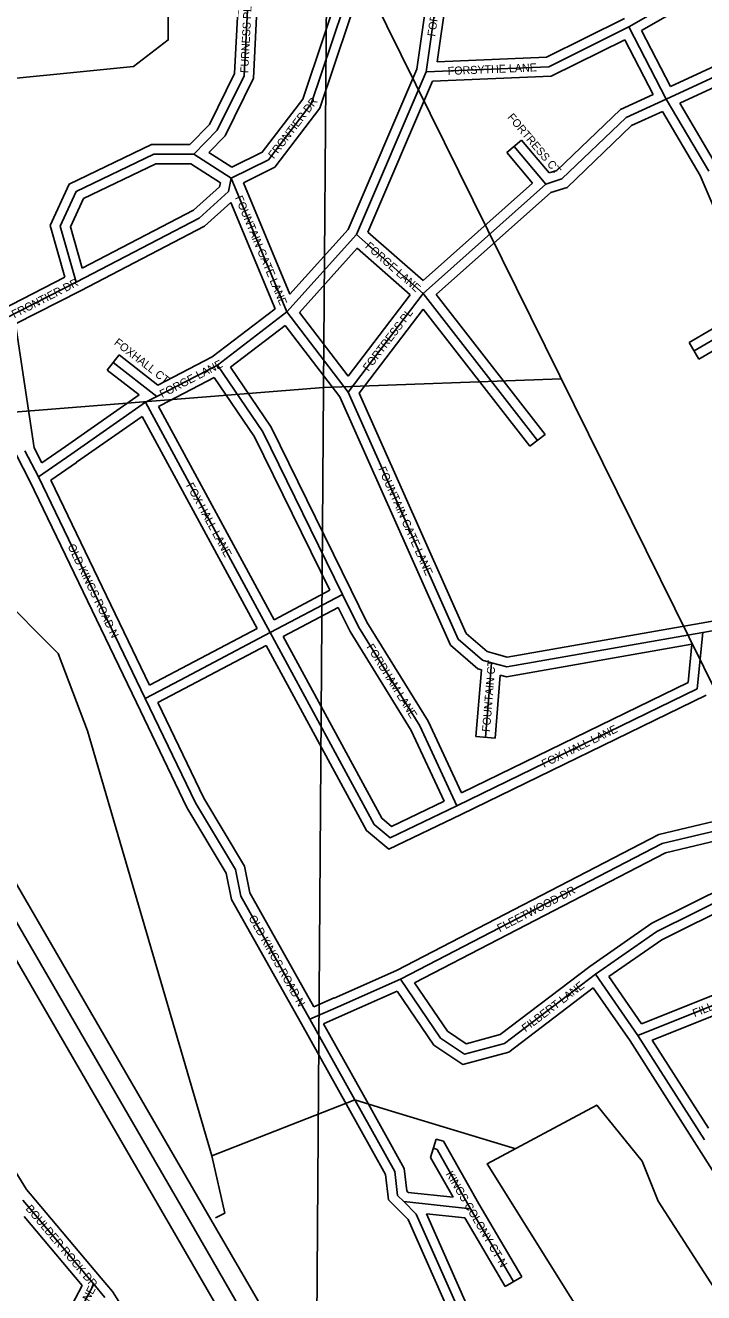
# Model space of a CAD drawing. Extents: x 457167 to 656239, y 1787309 to 1969297.
# Drawn here: x 584161 to 586280, y 1900964 to 1904923 of the extents above; entities that cross this region are included whole.
import ezdxf

# ---------------------------------------------------------------- set-up
doc = ezdxf.new("R2010")
doc.units = 0
for name, color, linetype in [('Level 1', 7, 'Continuous'), ('Level 13', 7, 'Continuous'), ('Level 14', 7, 'Continuous'), ('Level 31', 7, 'Continuous'), ('Level 32', 7, 'Continuous'), ('Level 34', 7, 'Continuous'), ('Level 5', 7, 'Continuous')]:
    doc.layers.add(name, color=color, linetype=linetype)

msp = doc.modelspace()

# ---------------------------------------------------------------- linework, layer by layer
at = {"layer": 'Level 1'}
for p, q in [((585128.849, 1908648.502), (585092.812, 1903792.198)), ((585103.985, 1905297.891), (587876.128, 1899689.718)), ((579839.839, 1903370.74), (585092.812, 1903792.198)), ((585092.812, 1903792.198), (585054.368, 1898486.937)), ((585092.812, 1903792.198), (585835.038, 1903818.937))]:
    msp.add_line(p, q, dxfattribs=at)
at = {"layer": 'Level 13'}
msp.add_line((584688.869, 1901162.621), (582396.2, 1905115.545), dxfattribs=at)
msp.add_lwpolyline([(586267.534, 1898371.57), (586244.709, 1898407.25), (586227.984, 1898474.191), (586136.633, 1898590.728), (585679.431, 1899433.789), (585512.97, 1899675.564), (584914.414, 1900735.271), (584839.704, 1900902.326), (584688.869, 1901162.621)], dxfattribs=at)
at = {"layer": 'Level 14'}
for p, q in [((584740.772, 1901192.724), (582448.103, 1905145.647)), ((584636.968, 1901132.518), (582344.298, 1905085.441))]:
    msp.add_line(p, q, dxfattribs=at)
for points in [[(586318.077, 1898403.903), (586300.54, 1898431.316), (586283.094, 1898501.142), (586186.969, 1898623.771), (585730.657, 1899465.191), (585563.903, 1899707.394), (584968.039, 1900762.333), (584893.193, 1900929.691), (584740.784, 1901192.705)], [(586240.609, 1898302.316), (586188.876, 1898383.184), (586172.872, 1898447.24), (586086.296, 1898557.686), (585628.205, 1899402.386), (585462.039, 1899643.734), (584860.789, 1900708.21), (584786.214, 1900874.962), (584636.955, 1901132.538)]]:
    msp.add_lwpolyline(points, dxfattribs=at)
at = {"layer": 'Level 31'}
for p, q in [((586046.517, 1904918.255), (586855.793, 1905384.008)), ((585412.684, 1904777.642), (585471.954, 1905185.899)), ((586163.078, 1904692.94), (586772.06, 1904975.432)), ((586163.078, 1904692.94), (586046.517, 1904918.255)), ((585195.225, 1904269.325), (585412.684, 1904777.642)), ((586163.078, 1904692.94), (586295.853, 1904467.958)), ((585787.455, 1904427.104), (585687.859, 1904545.114)), ((584687.068, 1904520.489), (584803.592, 1904445.354)), ((584977.954, 1904027.921), (584803.592, 1904445.354)), ((585403.418, 1904085.651), (585787.455, 1904427.104)), ((584977.954, 1904027.921), (585195.225, 1904269.325)), ((585403.418, 1904085.651), (585195.225, 1904269.325)), ((584097.64, 1904007.081), (584319.757, 1904120.831)), ((585403.418, 1904085.651), (585169.489, 1903777.731)), ((585761.141, 1903626.779), (585403.418, 1904085.651)), ((586478.478, 1904039.971), (586250.29, 1903906.582)), ((584761.143, 1903861.791), (584977.954, 1904027.921)), ((585169.489, 1903777.731), (584977.954, 1904027.921)), ((584571.482, 1903763.611), (584435.306, 1903869.695)), ((584571.482, 1903763.611), (584761.143, 1903861.791)), ((584535.842, 1903745.498), (584571.482, 1903763.611)), ((584303.139, 1903582.674), (584535.842, 1903745.498)), ((584925.804, 1903026.189), (584535.842, 1903745.498)), ((584201.907, 1903512.326), (584159.784, 1903593.863)), ((584201.907, 1903512.326), (584303.139, 1903582.674)), ((584535.012, 1902820.76), (584201.907, 1903512.326)), ((584925.804, 1903026.189), (585152.066, 1903145.391)), ((586277.245, 1903026.519), (586649.96, 1903092.363)), ((584644.167, 1902878.003), (584925.804, 1903026.189)), ((586260.065, 1902850.549), (586277.245, 1903026.519)), ((585617.399, 1902932.135), (585598.519, 1902699.076)), ((584535.012, 1902820.76), (584644.167, 1902878.003)), ((585509.095, 1902485.062), (586260.065, 1902850.549)), ((585138.159, 1901857.401), (585333.209, 1901943.573)), ((586074.903, 1901767.249), (585941.738, 1901959.141)), ((585049.702, 1901818.661), (585138.159, 1901857.401)), ((585190.695, 1901566.387), (585049.702, 1901818.661)), ((586282.847, 1901441.76), (586074.903, 1901767.249)), ((584153.338, 1901253.479), (584374.743, 1900990.5)), ((585343.329, 1901248.999), (585551.846, 1901226.418)), ((585551.846, 1901226.418), (585685.898, 1900998.887)), ((584374.743, 1900990.5), (584409.318, 1900949.705))]:
    msp.add_line(p, q, dxfattribs=at)
for points in [[(585054.224, 1904678.329), (585188.188, 1905078.077), (585204.957, 1905203.138)], [(584854.51, 1904970.354), (584844.261, 1904765.28), (584760.647, 1904595.621), (584687.068, 1904520.489)], [(585412.684, 1904777.642), (585796.415, 1904793.638), (586046.517, 1904918.255)], [(584803.592, 1904445.354), (584920.372, 1904503.311), (585054.224, 1904678.329)], [(585787.455, 1904427.104), (585837.396, 1904443.373), (586037.716, 1904634.996), (586163.078, 1904692.94)], [(584319.757, 1904120.831), (584269.868, 1904295.841), (584319.987, 1904404.108), (584562.134, 1904520.731), (584687.068, 1904520.489)], [(584319.757, 1904120.831), (584703.531, 1904320.454), (584795.245, 1904403.551), (584803.592, 1904445.354)], [(585152.066, 1903145.391), (584902.527, 1903653.151), (584761.143, 1903861.791)], [(585169.489, 1903777.731), (585513.582, 1903005.424), (585589.121, 1902940.189), (585617.399, 1902932.135)], [(585509.095, 1902485.062), (585392.896, 1902735.106), (585201.467, 1903044.204), (585152.066, 1903145.391)], [(585509.095, 1902485.062), (585300.67, 1902385.46), (585250.519, 1902427.011), (584925.804, 1903026.189)], [(585617.399, 1902932.135), (585665.062, 1902918.952), (586277.245, 1903026.519)], [(585049.702, 1901818.661), (584833.617, 1902202.719), (584816.927, 1902286.025), (584692.069, 1902494.632), (584535.012, 1902820.76)], [(585333.209, 1901943.573), (586150.745, 1902367.113), (586709.574, 1902499.879), (586816.796, 1902545.133)], [(585941.738, 1901959.141), (586133.695, 1902092.233), (586367.267, 1902208.519), (587167.79, 1902382.293), (587384.809, 1902490.253)], [(586074.903, 1901767.249), (586633.912, 1901991.287), (587117.351, 1902099.11), (587542.972, 1902231.774)], [(585333.209, 1901943.573), (585458.119, 1901759.696), (585533.054, 1901709.734), (585658.06, 1901742.951), (585941.738, 1901959.141)], [(585343.329, 1901248.999), (585323.973, 1901268.31), (585315.531, 1901343.236), (585190.695, 1901566.387)], [(585435.209, 1901415.735), (585446.966, 1901412.076), (585551.846, 1901226.418)], [(585548.239, 1900834.421), (585382.041, 1901209.651), (585343.329, 1901248.999)], [(584374.743, 1900990.5), (584240.721, 1900736.576), (584215.091, 1900471.531)]]:
    msp.add_lwpolyline(points, dxfattribs=at)
at = {"layer": 'Level 32'}
for p, q in [((586086.344, 1904906.561), (586845.121, 1905343.251)), ((585383.559, 1904785.834), (585437.597, 1905158.053)), ((585447.569, 1904809.122), (585498.61, 1905160.696)), ((586176.521, 1904732.246), (586759.436, 1905002.647)), ((586205.749, 1904679.661), (586784.684, 1904948.216)), ((586176.52, 1904732.246), (586086.344, 1904906.561)), ((586122.022, 1904707.011), (586033.449, 1904878.224)), ((585169.599, 1904285.697), (585383.559, 1904785.835)), ((585231.341, 1904277.468), (585432.829, 1904748.454)), ((586205.749, 1904679.661), (586309.944, 1904503.11)), ((586151.034, 1904654.321), (586269.026, 1904454.39)), ((585664.933, 1904525.764), (585710.785, 1904564.463)), ((585797.36, 1904461.882), (585710.785, 1904564.463)), ((584734.234, 1904525.771), (584805.524, 1904479.804)), ((585745.673, 1904430.097), (585664.933, 1904525.764)), ((584678.209, 1904490.505), (584770.175, 1904431.205)), ((584987.367, 1904083.223), (584842.11, 1904430.977)), ((585403.341, 1904125.726), (585745.672, 1904430.097)), ((586269.026, 1904454.39), (586440.505, 1904052.523)), ((585444.369, 1904081.915), (585802.707, 1904400.518)), ((584941.366, 1904037.68), (584802.649, 1904369.776)), ((584987.368, 1904083.223), (585169.6, 1904285.696)), ((585403.342, 1904125.725), (585231.34, 1904277.468)), ((585016.923, 1904026.371), (585197.654, 1904227.176)), ((585362.664, 1904081.597), (585197.654, 1904227.176)), ((584083.965, 1904033.783), (584284.151, 1904136.301)), ((584130.515, 1903990.21), (584333.433, 1904094.128)), ((585362.664, 1904081.597), (585169.399, 1903827.203)), ((585784.802, 1903645.223), (585444.369, 1904081.916)), ((584744.999, 1903887.215), (584941.366, 1904037.68)), ((585403.726, 1904036.46), (585204.119, 1903773.721)), ((585737.481, 1903608.333), (585403.726, 1904036.46)), ((586440.504, 1904052.523), (586235.15, 1903932.482)), ((584130.515, 1903990.21), (584188.714, 1903603.226)), ((585169.399, 1903827.203), (585016.924, 1904026.371)), ((586493.619, 1904014.071), (586265.43, 1903880.681)), ((584801.855, 1903855.191), (584972.378, 1903985.852)), ((585143.523, 1903762.296), (584972.378, 1903985.851)), ((586265.43, 1903880.681), (586235.15, 1903932.482)), ((584416.87, 1903846.027), (584453.743, 1903893.361)), ((584574.759, 1903799.087), (584453.743, 1903893.361)), ((584574.759, 1903799.087), (584744.999, 1903887.215)), ((584516.388, 1903768.501), (584416.87, 1903846.027)), ((584585.274, 1903736.968), (584751.262, 1903822.893)), ((584285.939, 1903607.255), (584516.388, 1903768.501)), ((584938.049, 1903066.548), (584576.9, 1903732.71)), ((584576.901, 1903732.71), (584585.075, 1903736.866)), ((584320.338, 1903558.093), (584525.494, 1903701.64)), ((584884.953, 1903038.594), (584525.493, 1903701.64)), ((585737.481, 1903608.333), (585784.802, 1903645.223)), ((584212.868, 1903556.474), (584188.714, 1903603.226)), ((584212.868, 1903556.474), (584286.019, 1903607.31)), ((584175.061, 1903498.927), (584133.13, 1903580.092)), ((584240.04, 1903502.291), (584320.259, 1903558.038)), ((584507.984, 1902807.74), (584175.062, 1903498.927)), ((584548.569, 1902861.745), (584240.04, 1903502.291)), ((584938.049, 1903066.548), (585112.277, 1903158.337)), ((584966.644, 1903013.794), (585138.681, 1903104.429)), ((586272.027, 1903056.061), (586615.298, 1903116.704)), ((584630.198, 1902904.553), (584884.954, 1903038.594)), ((584658.136, 1902851.452), (584913.548, 1902985.839)), ((586231.839, 1902870.176), (586243.551, 1902990.136)), ((584548.569, 1902861.745), (584630.234, 1902904.572)), ((585585.51, 1902910.023), (585568.616, 1902701.499)), ((585644.373, 1902893.546), (585628.421, 1902696.653)), ((584574.622, 1902807.655), (584658.1, 1902851.433)), ((585523.43, 1902525.403), (586231.839, 1902870.176)), ((585522.224, 1902458.086), (586288.293, 1902830.921)), ((585628.421, 1902696.653), (585568.616, 1902701.499)), ((585126.035, 1901884.842), (585320.235, 1901970.638)), ((586085.925, 1901803.986), (585983.497, 1901951.586)), ((585150.283, 1901829.959), (585322.45, 1901906.021)), ((586049.929, 1901750.614), (585934.975, 1901916.265)), ((585062.536, 1901857.032), (585126.124, 1901884.881)), ((585092.018, 1901804.441), (585150.194, 1901829.92)), ((585164.507, 1901551.751), (585023.556, 1901803.951)), ((585216.884, 1901581.022), (585092.018, 1901804.441)), ((586257.566, 1901425.607), (586049.929, 1901750.614)), ((586294.991, 1901478.476), (586119.686, 1901752.876)), ((585444.123, 1901444.381), (585426.296, 1901387.089)), ((586419.048, 1901169.373), (586257.566, 1901425.607)), ((584176.408, 1901272.657), (584397.693, 1901009.821)), ((585357.049, 1901277.688), (585496.988, 1901262.535)), ((585577.834, 1901241.411), (585711.746, 1901014.116)), ((584157.139, 1901202.383), (584338.78, 1900986.633)), ((585414.19, 1901211.149), (585533.644, 1901198.212)), ((585562.543, 1900876.207), (585414.19, 1901211.149)), ((585533.644, 1901198.212), (585660.05, 1900983.659)), ((584397.693, 1901009.821), (584433.502, 1900967.571)), ((585711.746, 1901014.116), (585660.05, 1900983.659)), ((584433.502, 1900967.571), (584555.35, 1900777.283))]:
    msp.add_line(p, q, dxfattribs=at)
for points in [[(585027.364, 1904692.591), (585158.834, 1905084.899), (585174.654, 1905202.875)], [(585081.086, 1904664.066), (585217.541, 1905071.256), (585230.97, 1905171.395)], [(584824.437, 1904969.628), (584814.609, 1904772.976), (584735.857, 1904613.186), (584674.482, 1904550.514)], [(584884.586, 1904971.078), (584873.914, 1904757.584), (584785.436, 1904578.056), (584734.234, 1904525.771)], [(585447.569, 1904809.122), (585788.767, 1904823.346), (586032.333, 1904944.705)], [(585432.829, 1904748.454), (585804.064, 1904763.93), (586033.449, 1904878.224)], [(585797.36, 1904461.882), (585821.601, 1904469.781), (586020.592, 1904660.13), (586122.021, 1904707.012)], [(584805.524, 1904479.804), (584900.782, 1904527.081), (585027.364, 1904692.591)], [(584842.11, 1904430.976), (584939.961, 1904479.541), (585081.086, 1904664.065)], [(585802.706, 1904400.519), (585853.192, 1904416.966), (586054.841, 1904609.861), (586151.034, 1904654.321)], [(584284.152, 1904136.302), (584237.962, 1904298.332), (584297.279, 1904426.471), (584555.313, 1904550.745), (584674.481, 1904550.513)], [(584338.529, 1904164.411), (584301.773, 1904293.349), (584342.694, 1904381.746), (584568.954, 1904490.716), (584678.209, 1904490.505)], [(584338.529, 1904164.411), (584686.255, 1904345.285), (584767.764, 1904419.136), (584770.174, 1904431.205)], [(584333.601, 1904094.216), (584720.808, 1904295.624), (584802.649, 1904369.776)], [(585178.991, 1903158.624), (584928.532, 1903668.256), (584801.854, 1903855.191)], [(585112.277, 1903158.337), (584876.522, 1903638.048), (584751.263, 1903822.892)], [(585143.523, 1903762.296), (585488.904, 1902987.096), (585574.529, 1902913.151), (585585.51, 1902910.022)], [(585204.119, 1903773.721), (585538.26, 1903023.752), (585603.713, 1902967.226), (585625.617, 1902960.988)], [(585523.43, 1902525.403), (585419.346, 1902749.376), (585227.765, 1903058.72), (585179.026, 1903158.554)], [(585469.382, 1902499.333), (585366.446, 1902720.836), (585175.169, 1903029.689), (585138.681, 1903104.429)], [(585625.617, 1902960.988), (585666.536, 1902949.671), (586272.054, 1903056.066)], [(585469.382, 1902499.333), (585305.041, 1902420.799), (585274.129, 1902446.41), (584966.644, 1903013.794)], [(585522.03, 1902457.993), (585296.3, 1902350.121), (585226.909, 1902407.613), (584913.548, 1902985.84)], [(585644.373, 1902893.546), (585663.589, 1902888.233), (586243.551, 1902990.137)], [(585023.556, 1901803.951), (584805.136, 1902192.157), (584788.528, 1902275.058), (584665.629, 1902480.391), (584507.983, 1902807.742)], [(585062.536, 1901857.032), (584862.097, 1902213.28), (584845.326, 1902296.992), (584718.509, 1902508.874), (584574.621, 1902807.655)], [(585320.235, 1901970.639), (586140.221, 1902395.448), (586700.209, 1902528.49), (586780.222, 1902562.259)], [(585377.014, 1901932.478), (586161.269, 1902338.777), (586718.939, 1902471.268), (586828.462, 1902517.493)], [(585924.091, 1901983.409), (586118.384, 1902118.122), (586357.246, 1902237.043), (587157.774, 1902410.817), (587346.014, 1902504.461)], [(585983.497, 1901951.586), (586149.008, 1902066.343), (586377.289, 1902179.996), (587177.807, 1902353.768), (587373.565, 1902451.15)], [(586085.924, 1901803.986), (586625.008, 1902020.04), (587109.609, 1902128.121), (587497.287, 1902248.958)], [(586119.686, 1901752.876), (586642.816, 1901962.535), (587125.094, 1902070.099), (587526.819, 1902195.314)], [(585377.014, 1901932.479), (585479.64, 1901781.404), (585538.433, 1901742.205), (585644.608, 1901770.417), (585924.091, 1901983.41)], [(585322.451, 1901906.021), (585436.599, 1901737.987), (585527.675, 1901677.263), (585671.514, 1901715.483), (585934.975, 1901916.265)], [(584035.879, 1901590.516), (584089.69, 1901408.533), (584164.449, 1901287.043), (584176.408, 1901272.657)], [(585357.049, 1901277.689), (585352.607, 1901282.12), (585344.666, 1901352.604), (585216.877, 1901581.034)], [(585321.944, 1901227.959), (585295.338, 1901254.499), (585286.397, 1901333.866), (585164.513, 1901551.74)], [(585444.123, 1901444.381), (585467.237, 1901437.189), (585577.833, 1901241.411)], [(585426.296, 1901387.089), (585426.695, 1901386.964), (585496.988, 1901262.535)], [(585521.082, 1900821.658), (585356.824, 1901192.506), (585321.944, 1901227.959)], [(584338.78, 1900986.633), (584211.429, 1900745.35), (584185.229, 1900474.419)]]:
    msp.add_lwpolyline(points, dxfattribs=at)
at = {"layer": 'Level 5'}
for p, q in [((584355.041, 1902718.913), (584743.677, 1901392.336)), ((585190.695, 1901566.387), (584743.677, 1901392.336)), ((585190.695, 1901566.387), (585294.279, 1901534.915)), ((585294.279, 1901534.915), (585693.043, 1901413.424))]:
    msp.add_line(p, q, dxfattribs=at)
for points in [[(583523.494, 1904695.546), (583873.649, 1904711.828), (583923.699, 1904736.809), (584498.965, 1904794.544), (584607.396, 1904877.776), (584607.594, 1905052.841)], [(584355.041, 1902718.913), (584263.607, 1902960.768), (584072.062, 1903152.732), (583780.554, 1903403.116), (583597.449, 1903670.082), (583472.763, 1904003.659), (583439.709, 1904278.826), (583448.334, 1904553.892), (583523.494, 1904695.546)], [(584743.677, 1901392.336), (584784.027, 1901212.983), (584755.324, 1901197.791)]]:
    msp.add_lwpolyline(points, dxfattribs=at)
msp.add_lwpolyline([(586353.833, 1900916.14), (586095.251, 1900766.345), (585995.18, 1900741.464), (585604.056, 1901367.086), (585946.039, 1901550.123), (586087.563, 1901374.93), (586137.455, 1901249.816), (586353.833, 1900916.14)], close=True, dxfattribs=at)

# ---------------------------------------------------------------- texts
at = {"layer": 'Level 34'}
for s, rotation, p in [('FORGE LANE', 81.738711, (585441.18, 1904886.934)), ('FURNESS PL', 87.138192, (584857.177, 1904773.295)), ('FORSYTHE LANE', 2.386553, (585480.926, 1904767.976)), ('FRONTIER DR', 52.5905, (584936.954, 1904504.421)), ('FORTRESS CT', 310.163042, (585665.534, 1904635.188)), ('FOUNTAIN GATE LANE', 292.669853, (584815.325, 1904384.835)), ('FORGE LANE', 318.580025, (585220.551, 1904230.312)), ('FRONTIER DR', 27.117422, (584126.089, 1904007.608)), ('FORTRESS PL', 52.774861, (585232.959, 1903840.615)), ('FOXHALL CT', 322.080639, (584436.07, 1903928.001)), ('FORGE LANE', 27.368272, (584588.567, 1903758.38)), ('FOUNTAIN GATE LANE', 294.014419, (585262.631, 1903537.963)), ('FOX HALL LANE', 298.463192, (584662.192, 1903486.211)), ('OLD KINGS ROAD N', 295.718147, (584292.209, 1903296.046)), ('FORDHAM LANE', 301.770197, (585225.612, 1902981.478)), ('FOUNTAIN CT', 85.367342, (585612.367, 1902715.236)), ('FOX HALL LANE', 25.950919, (585781.3, 1902603.641)), ('FLEETWOOD DR', 27.386578, (585642.854, 1902089.914)), ('OLD KINGS ROAD N', 299.363317, (584857.329, 1902135.085)), ('FILBERT LANE', 37.310206, (585723.681, 1901777.245)), ('FILLMORE LANE', 21.839267, (586251.616, 1901824.606)), ('KINGS COLONY CT N', 300.504317, (585473.528, 1901335.215)), ('BOULDER ROCK DR', 310.094036, (584160.154, 1901225.977)), ('BOLLING LANE', 62.173903, (584268.726, 1900762.859))]:
    msp.add_text(s, height=25, rotation=rotation, dxfattribs=at).set_placement(p)

doc.saveas('drawing.dxf')
